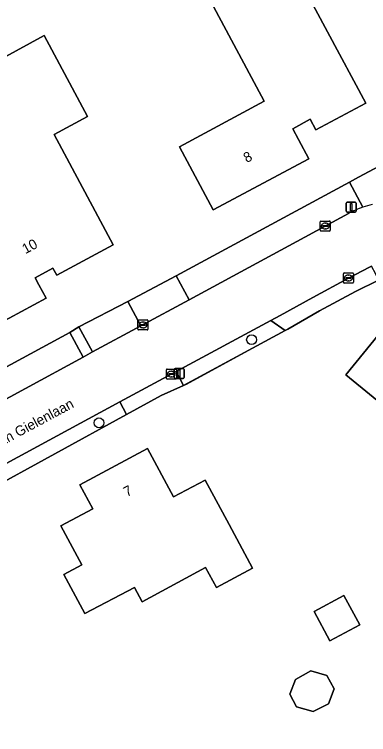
# Model space of a CAD drawing. Extents: x 157320 to 158835, y 386650 to 388491.
# Drawn here: x 158035.9 to 158071.1, y 387061.7 to 387133.2 of the extents above; entities that cross this region are included whole.
import ezdxf

# ---------------------------------------------------------------- set-up
doc = ezdxf.new("R2010")
doc.units = 0
for name, color, linetype in [('IMGEO_Boom', 7, 'Continuous'), ('IMGEO_Erf', 7, 'Continuous'), ('IMGEO_Groenvoorziening', 7, 'Continuous'), ('IMGEO_Hek', 7, 'Continuous'), ('IMGEO_Kolk', 7, 'Continuous'), ('IMGEO_Lichtmast', 7, 'Continuous'), ('IMGEO_Openbare_ruimte_label', 7, 'Continuous'), ('IMGEO_Pand', 7, 'Continuous'), ('IMGEO_Pand_nummerreeks', 7, 'Continuous'), ('IMGEO_Rijbaan_lokaal_gesloten', 7, 'Continuous'), ('IMGEO_Voetpad_open', 7, 'Continuous')]:
    doc.layers.add(name, color=color, linetype=linetype)

msp = doc.modelspace()

# ---------------------------------------------------------------- linework, layer by layer
at = {"layer": 'IMGEO_Boom'}
for centre in [(158059.465, 387100.885), (158044.298, 387092.628)]:
    msp.add_circle(centre, 0.489, dxfattribs=at)
at = {"layer": 'IMGEO_Erf'}
for points in [[(158055.665, 387113.792), (158052.299, 387120.053), (158060.725, 387124.558), (158055.462, 387134.401), (158063.207, 387138.578), (158070.816, 387124.365), (158065.858, 387121.726), (158065.289, 387122.771), (158063.558, 387121.828), (158064.13, 387120.762), (158065.154, 387118.851)], [(158045.72, 387110.299), (158040.096, 387107.288), (158039.719, 387107.982), (158037.952, 387107.022), (158038.329, 387106.328), (158039.049, 387105), (158031.656, 387101.022), (158029.008, 387105.957), (158029.757, 387106.358), (158027.961, 387109.707), (158032.243, 387112.005), (158033.002, 387114.183), (158031.37, 387117.347), (158034.224, 387118.819), (158030.821, 387125.13), (158031.508, 387127.1), (158038.849, 387131.08), (158043.146, 387123.036), (158039.831, 387121.252)], [(158075.215, 387087.383), (158075.832, 387088.462), (158075.012, 387089.994), (158073.115, 387091.57), (158074.26, 387092.972), (158068.846, 387097.394), (158073.084, 387102.582), (158081.745, 387095.465), (158083.337, 387096.316), (158085.702, 387091.878), (158084.146, 387091.022), (158085.768, 387087.965), (158087.878, 387083.988), (158080.387, 387079.954), (158077.699, 387084.974), (158076.537, 387084.913)], [(158055.967, 387076.287), (158054.888, 387078.252), (158048.603, 387074.846), (158047.818, 387076.289), (158042.893, 387073.687), (158040.797, 387077.563), (158042.583, 387078.529), (158040.492, 387082.396), (158043.676, 387084.074), (158042.41, 387086.475), (158049.115, 387090.065), (158051.716, 387085.284), (158054.863, 387086.947), (158057.229, 387082.542), (158059.555, 387078.212)], [(158065.688, 387073.889), (158068.644, 387075.481), (158070.214, 387072.568), (158067.258, 387070.976)], [(158063.938, 387064.433), (158063.277, 387065.674), (158063.839, 387067.133), (158065.368, 387068.012), (158066.956, 387067.551), (158067.668, 387066.216), (158067.099, 387064.737), (158065.603, 387063.95)]]:
    msp.add_lwpolyline(points, close=True, dxfattribs=at)
for points in [[(158030.803, 387095.859), (158041.408, 387101.597), (158042.298, 387102.168), (158047.177, 387104.662), (158051.986, 387107.238), (158069.195, 387116.515), (158070.109, 387117.008), (158073.658, 387118.912)], [(158072.079, 387106.796), (158069.786, 387105.672), (158066.216, 387103.757), (158063.07, 387101.936), (158062.816, 387101.798), (158052.715, 387096.329), (158050.489, 387095.34), (158047.047, 387093.46), (158025.644, 387081.721)]]:
    msp.add_lwpolyline(points, dxfattribs=at)
at = {"layer": 'IMGEO_Groenvoorziening'}
msp.add_lwpolyline([(158070.531, 387114.04), (158069.195, 387116.515), (158051.986, 387107.238), (158053.278, 387104.849), (158069.112, 387113.407)], dxfattribs=at)
for points in [[(158047.177, 387104.662), (158042.298, 387102.168), (158043.652, 387099.663), (158048.471, 387102.262)], [(158062.816, 387101.798), (158061.394, 387102.79), (158051.968, 387097.719), (158052.715, 387096.329)], [(158031.216, 387092.927), (158042.727, 387099.157), (158041.408, 387101.597), (158030.803, 387095.859), (158029.806, 387095.432)], [(158047.047, 387093.46), (158046.373, 387094.699), (158024.905, 387083.087), (158025.644, 387081.721)]]:
    msp.add_lwpolyline(points, close=True, dxfattribs=at)
msp.add_arc((158073.605, 387105.243), 9.319, 109.25888, 118.82334, dxfattribs=at)
at = {"layer": 'IMGEO_Hek'}
msp.add_lwpolyline([(158063.07, 387101.936), (158062.816, 387101.798), (158052.892, 387096.407)], dxfattribs=at)
at = {"layer": 'IMGEO_Kolk'}
for p, q in [((158066.289, 387111.745), (158066.289, 387112.597)), ((158066.364, 387112.671), (158067.216, 387112.671)), ((158066.548, 387112.165), (158066.548, 387112.177)), ((158066.986, 387112.128), (158066.588, 387112.128)), ((158066.591, 387112.214), (158066.989, 387112.214)), ((158066.777, 387112.451), (158066.802, 387112.451)), ((158067.032, 387112.177), (158067.032, 387112.165)), ((158067.29, 387112.597), (158067.29, 387111.745)), ((158067.216, 387111.671), (158066.364, 387111.671)), ((158066.8, 387111.891), (158066.775, 387111.891)), ((158068.597, 387106.583), (158068.597, 387107.435)), ((158068.672, 387107.509), (158069.524, 387107.509)), ((158069.085, 387107.289), (158069.11, 387107.289)), ((158069.598, 387107.435), (158069.598, 387106.583)), ((158069.524, 387106.509), (158068.672, 387106.509)), ((158068.856, 387107.003), (158068.856, 387107.015)), ((158069.294, 387106.966), (158068.896, 387106.966)), ((158068.899, 387107.052), (158069.297, 387107.052)), ((158069.108, 387106.729), (158069.083, 387106.729)), ((158069.34, 387107.015), (158069.34, 387107.003)), ((158048.242, 387102.849), (158049.094, 387102.849)), ((158048.167, 387101.923), (158048.167, 387102.775)), ((158048.426, 387102.343), (158048.426, 387102.355)), ((158048.864, 387102.306), (158048.466, 387102.306)), ((158048.469, 387102.392), (158048.867, 387102.392)), ((158048.655, 387102.629), (158048.68, 387102.629)), ((158048.91, 387102.355), (158048.91, 387102.343)), ((158049.168, 387102.775), (158049.168, 387101.923)), ((158049.094, 387101.849), (158048.242, 387101.849)), ((158048.678, 387102.069), (158048.653, 387102.069)), ((158050.997, 387097.044), (158050.997, 387097.896)), ((158051.072, 387097.97), (158051.924, 387097.97)), ((158051.998, 387097.896), (158051.998, 387097.044)), ((158051.256, 387097.464), (158051.256, 387097.476)), ((158051.694, 387097.427), (158051.296, 387097.427)), ((158051.299, 387097.513), (158051.697, 387097.513)), ((158051.508, 387097.19), (158051.483, 387097.19)), ((158051.485, 387097.75), (158051.51, 387097.75)), ((158051.74, 387097.476), (158051.74, 387097.464)), ((158051.924, 387096.97), (158051.072, 387096.97))]:
    msp.add_line(p, q, dxfattribs=at)
for points in [[(158066.289, 387111.745), (158066.289, 387112.597)], [(158066.364, 387112.671), (158067.216, 387112.671)], [(158067.29, 387112.597), (158067.29, 387111.745)], [(158067.216, 387111.671), (158066.364, 387111.671)], [(158068.597, 387106.583), (158068.597, 387107.435)], [(158068.672, 387107.509), (158069.524, 387107.509)], [(158069.598, 387107.435), (158069.598, 387106.583)], [(158069.524, 387106.509), (158068.672, 387106.509)], [(158048.242, 387102.849), (158049.094, 387102.849)], [(158048.167, 387101.923), (158048.167, 387102.775)], [(158049.168, 387102.775), (158049.168, 387101.923)], [(158049.094, 387101.849), (158048.242, 387101.849)], [(158050.997, 387097.044), (158050.997, 387097.896)], [(158051.072, 387097.97), (158051.924, 387097.97)], [(158051.998, 387097.896), (158051.998, 387097.044)], [(158051.924, 387096.97), (158051.072, 387096.97)]]:
    msp.add_lwpolyline(points, dxfattribs=at)
for centre, radius, start, end in [((158066.366, 387112.595), 0.0765, 91.55205, 178.44795), ((158066.366, 387112.595), 0.0765, 91.55205, 178.44795), ((158066.588, 387112.174), 0.0403, 85.87752, 175.75265), ((158066.585, 387112.164), 0.0366, 178.93798, 274.71019), ((158066.989, 387112.171), 0.043, 264.86636, 352.45326), ((158066.993, 387112.176), 0.0386, 1.73085, 96.63898), ((158067.214, 387112.595), 0.0765, 1.55205, 88.44795), ((158067.214, 387112.595), 0.0765, 1.55205, 88.44795), ((158066.366, 387111.747), 0.0765, 181.55205, 268.44795), ((158066.366, 387111.747), 0.0765, 181.55205, 268.44795), ((158067.214, 387111.747), 0.0765, 271.55205, 358.44795), ((158067.214, 387111.747), 0.0765, 271.55205, 358.44795), ((158068.674, 387107.433), 0.0765, 91.55205, 178.44795), ((158068.674, 387107.433), 0.0765, 91.55205, 178.44795), ((158069.522, 387107.433), 0.0765, 1.55205, 88.44795), ((158069.522, 387107.433), 0.0765, 1.55205, 88.44795), ((158068.674, 387106.585), 0.0765, 181.55205, 268.44795), ((158068.674, 387106.585), 0.0765, 181.55205, 268.44795), ((158068.896, 387107.012), 0.0403, 85.87752, 175.75265), ((158068.893, 387107.002), 0.0366, 178.93798, 274.71019), ((158069.297, 387107.009), 0.043, 264.86636, 352.45326), ((158069.301, 387107.014), 0.0386, 1.73085, 96.63898), ((158069.522, 387106.585), 0.0765, 271.55205, 358.44795), ((158069.522, 387106.585), 0.0765, 271.55205, 358.44795), ((158048.244, 387102.773), 0.0765, 91.55205, 178.44795), ((158048.244, 387102.773), 0.0765, 91.55205, 178.44795), ((158049.092, 387102.773), 0.0765, 1.55205, 88.44795), ((158049.092, 387102.773), 0.0765, 1.55205, 88.44795), ((158048.466, 387102.352), 0.0403, 85.87752, 175.75265), ((158048.463, 387102.342), 0.0366, 178.93798, 274.71019), ((158048.867, 387102.349), 0.043, 264.86636, 352.45326), ((158048.871, 387102.354), 0.0386, 1.73085, 96.63898), ((158048.244, 387101.925), 0.0765, 181.55205, 268.44795), ((158048.244, 387101.925), 0.0765, 181.55205, 268.44795), ((158049.092, 387101.925), 0.0765, 271.55205, 358.44795), ((158049.092, 387101.925), 0.0765, 271.55205, 358.44795), ((158051.074, 387097.894), 0.0765, 91.55205, 178.44795), ((158051.074, 387097.894), 0.0765, 91.55205, 178.44795), ((158051.922, 387097.894), 0.0765, 1.55205, 88.44795), ((158051.922, 387097.894), 0.0765, 1.55205, 88.44795), ((158051.296, 387097.473), 0.0403, 85.87752, 175.75265), ((158051.293, 387097.463), 0.0366, 178.93798, 274.71019), ((158051.697, 387097.47), 0.043, 264.86636, 352.45326), ((158051.701, 387097.475), 0.0386, 1.73085, 96.63898), ((158051.074, 387097.046), 0.0765, 181.55205, 268.44795), ((158051.074, 387097.046), 0.0765, 181.55205, 268.44795), ((158051.922, 387097.046), 0.0765, 271.55205, 358.44795), ((158051.922, 387097.046), 0.0765, 271.55205, 358.44795)]:
    msp.add_arc(centre, radius, start, end, dxfattribs=at)
for centre, major_axis, ratio, start_param, end_param in [((158066.776, 387112.171), (-0.387, 0.002), 0.722429, 4.712389, 7.853982), ((158066.801, 387112.171), (-0.39, 0.002), 0.717154, 1.570796, 4.712389), ((158069.084, 387107.009), (-0.387, 0.002), 0.722429, 4.712389, 7.853982), ((158069.109, 387107.009), (-0.39, 0.002), 0.717154, 1.570796, 4.712389), ((158048.654, 387102.349), (-0.387, 0.002), 0.722429, 4.712389, 7.853982), ((158048.679, 387102.349), (-0.39, 0.002), 0.717154, 1.570796, 4.712389), ((158051.484, 387097.47), (-0.387, 0.002), 0.722429, 4.712389, 7.853982), ((158051.509, 387097.47), (-0.39, 0.002), 0.717154, 1.570796, 4.712389)]:
    msp.add_ellipse(centre, major_axis=major_axis, ratio=ratio, start_param=start_param, end_param=end_param, dxfattribs=at)
at = {"layer": 'IMGEO_Lichtmast'}
for p, q in [((158068.865, 387113.643), (158068.865, 387114.443)), ((158068.865, 387114.443), (158068.865, 387113.643)), ((158068.965, 387114.543), (158069.755, 387114.543)), ((158069.755, 387114.543), (158068.965, 387114.543)), ((158069.855, 387114.443), (158069.855, 387113.643)), ((158069.855, 387113.643), (158069.855, 387114.443)), ((158069.755, 387113.543), (158068.965, 387113.543)), ((158068.965, 387113.543), (158069.755, 387113.543)), ((158051.765, 387097.119), (158051.765, 387097.919)), ((158051.765, 387097.919), (158051.765, 387097.119)), ((158051.865, 387098.019), (158052.655, 387098.019)), ((158052.655, 387098.019), (158051.865, 387098.019)), ((158052.755, 387097.919), (158052.755, 387097.119)), ((158052.755, 387097.119), (158052.755, 387097.919)), ((158052.655, 387097.019), (158051.865, 387097.019)), ((158051.865, 387097.019), (158052.655, 387097.019))]:
    msp.add_line(p, q, dxfattribs=at)
for points in [[(158069.285, 387114.418), (158069.435, 387114.418), (158069.435, 387113.668), (158069.285, 387113.668), (158069.285, 387114.418)], [(158052.185, 387097.894), (158052.335, 387097.894), (158052.335, 387097.144), (158052.185, 387097.144), (158052.185, 387097.894)]]:
    msp.add_lwpolyline(points, dxfattribs=at)
for centre, start, end in [((158068.965, 387114.443), 90, 180), ((158068.965, 387114.443), 90, 180), ((158069.755, 387114.443), 0, 90), ((158069.755, 387114.443), 360, 90), ((158068.965, 387113.643), 180, 270), ((158068.965, 387113.643), 180, 270), ((158069.755, 387113.643), 270, 0), ((158069.755, 387113.643), 270, 0), ((158051.865, 387097.919), 90, 180), ((158051.865, 387097.919), 90, 180), ((158052.655, 387097.919), 0, 90), ((158052.655, 387097.919), 360, 90), ((158051.865, 387097.119), 180, 270), ((158051.865, 387097.119), 180, 270), ((158052.655, 387097.119), 270, 0), ((158052.655, 387097.119), 270, 0)]:
    msp.add_arc(centre, 0.1, start, end, dxfattribs=at)
at = {"layer": 'IMGEO_Pand'}
for points in [[(158065.858, 387121.726), (158070.816, 387124.365), (158063.207, 387138.578), (158055.462, 387134.401), (158060.725, 387124.558), (158052.299, 387120.053), (158055.665, 387113.792), (158065.154, 387118.851), (158064.13, 387120.762), (158063.558, 387121.828), (158065.289, 387122.771)], [(158038.329, 387106.328), (158037.952, 387107.022), (158039.719, 387107.982), (158040.096, 387107.288), (158045.72, 387110.299), (158039.831, 387121.252), (158043.146, 387123.036), (158038.849, 387131.08), (158031.508, 387127.1), (158030.821, 387125.13), (158034.224, 387118.819), (158031.37, 387117.347), (158033.002, 387114.183), (158032.243, 387112.005), (158027.961, 387109.707), (158029.757, 387106.358), (158029.008, 387105.957), (158031.656, 387101.022), (158039.049, 387105)], [(158083.337, 387096.316), (158081.745, 387095.465), (158073.084, 387102.582), (158068.846, 387097.394), (158074.26, 387092.972), (158073.115, 387091.57), (158075.012, 387089.994), (158075.832, 387088.462), (158075.215, 387087.383), (158076.537, 387084.913), (158077.699, 387084.974), (158080.387, 387079.954), (158087.878, 387083.988), (158085.768, 387087.965), (158084.146, 387091.022), (158085.702, 387091.878)], [(158054.863, 387086.947), (158051.716, 387085.284), (158049.115, 387090.065), (158042.41, 387086.475), (158043.676, 387084.074), (158040.492, 387082.396), (158042.583, 387078.529), (158040.797, 387077.563), (158042.893, 387073.687), (158047.818, 387076.289), (158048.603, 387074.846), (158054.888, 387078.252), (158055.967, 387076.287), (158059.555, 387078.212), (158057.229, 387082.542)], [(158065.688, 387073.889), (158067.258, 387070.976), (158070.214, 387072.568), (158068.644, 387075.481)], [(158063.839, 387067.133), (158063.277, 387065.674), (158063.938, 387064.433), (158065.603, 387063.95), (158067.099, 387064.737), (158067.668, 387066.216), (158066.956, 387067.551), (158065.368, 387068.012)]]:
    msp.add_lwpolyline(points, close=True, dxfattribs=at)
at = {"layer": 'IMGEO_Rijbaan_lokaal_gesloten'}
for points in [[(158069.112, 387113.407), (158053.278, 387104.849), (158048.471, 387102.262), (158043.652, 387099.663), (158042.727, 387099.157), (158031.216, 387092.927), (158027.751, 387091.073), (158006.853, 387079.818), (158003.296, 387077.92), (158000, 387076.136), (157981.742, 387066.255), (157981.633, 387066.187), (157980.61, 387065.638), (157980.781, 387065.373), (157978.031, 387063.902), (157977.968, 387064.034), (157977.902, 387064.165), (157974.572, 387062.367), (157971.339, 387060.631)], [(158061.394, 387102.79), (158062.294, 387103.274), (158065.548, 387105.065), (158069.115, 387106.986), (158071.181, 387108.085), (158071.387, 387108.187)], [(157968.704, 387058.691), (157973.431, 387055.39), (157978.256, 387057.971), (157980.806, 387059.335), (157980.664, 387059.588), (157983.342, 387061.057), (157983.496, 387060.784), (157991.21, 387064.929), (157992.396, 387065.574), (158000, 387069.676), (158001.636, 387070.559), (158020.488, 387080.731), (158024.905, 387083.087), (158046.373, 387094.699), (158049.829, 387096.568), (158051.968, 387097.719), (158061.394, 387102.79)]]:
    msp.add_lwpolyline(points, dxfattribs=at)
for centre, radius, start, end in [((158073.582, 387105.268), 9.288, 103.11628, 109.17535), ((158073.605, 387105.243), 9.319, 109.25888, 118.82334)]:
    msp.add_arc(centre, radius, start, end, dxfattribs=at)
at = {"layer": 'IMGEO_Voetpad_open'}
msp.add_lwpolyline([(158073.658, 387118.912), (158070.109, 387117.008), (158069.195, 387116.515), (158070.531, 387114.04)], dxfattribs=at)
for points in [[(158069.786, 387105.672), (158072.079, 387106.796), (158071.806, 387107.391), (158071.387, 387108.187), (158071.181, 387108.085), (158069.115, 387106.986), (158065.548, 387105.065), (158062.294, 387103.274), (158061.394, 387102.79), (158062.816, 387101.798), (158063.07, 387101.936), (158066.216, 387103.757)], [(158053.278, 387104.849), (158051.986, 387107.238), (158047.177, 387104.662), (158048.471, 387102.262)], [(158042.298, 387102.168), (158041.408, 387101.597), (158042.727, 387099.157), (158043.652, 387099.663)], [(158050.489, 387095.34), (158052.715, 387096.329), (158051.968, 387097.719), (158049.829, 387096.568), (158046.373, 387094.699), (158047.047, 387093.46)]]:
    msp.add_lwpolyline(points, close=True, dxfattribs=at)
msp.add_arc((158073.582, 387105.268), 9.288, 103.11628, 109.17535, dxfattribs=at)

# ---------------------------------------------------------------- texts
at = {"layer": 'IMGEO_Openbare_ruimte_label'}
msp.add_text('Jan Gielenlaan', height=1, rotation=28.2309, dxfattribs=at).set_placement((158034.036, 387089.991))
at = {"layer": 'IMGEO_Pand_nummerreeks'}
for s, rotation, p in [('8', 28.06403, (158058.984, 387118.418)), ('10', 28.51496, (158036.989, 387109.366)), ('7', 28.16661, (158047.068, 387085.248))]:
    msp.add_text(s, height=1, rotation=rotation, dxfattribs=at).set_placement(p)

doc.saveas('drawing.dxf')
